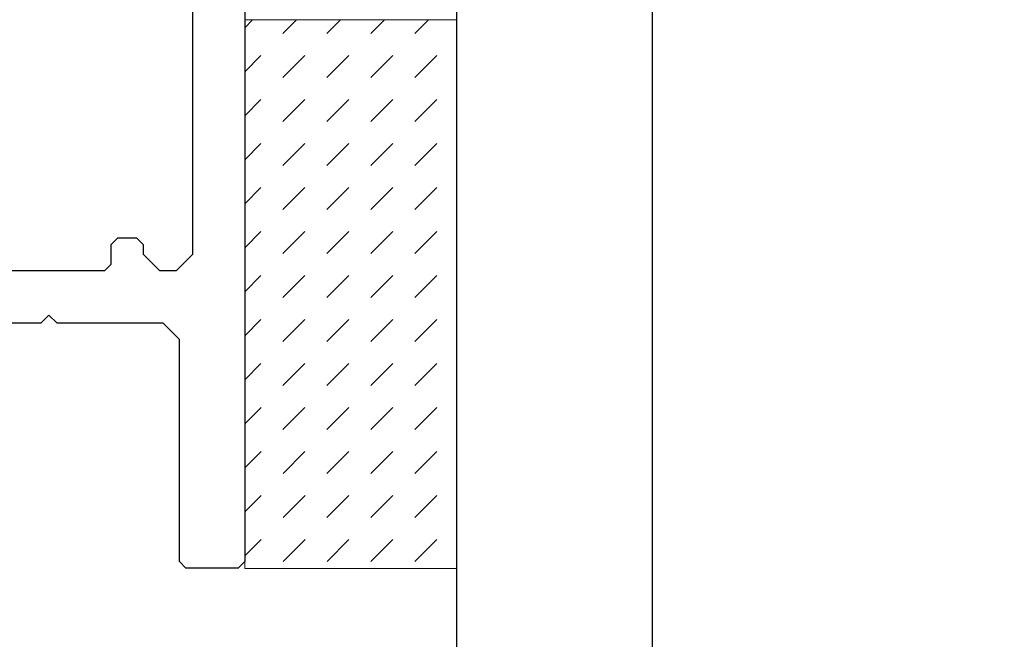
# Model space of a CAD drawing. Header units: millimetres. Extents: x -637441 to -130928, y -380379 to -53767.
# Tile 308 of 390: x -337371 to -337341, y -154462 to -154443. Entities that reach past the tile are written whole.
import ezdxf

# ---------------------------------------------------------------- set-up
doc = ezdxf.new("R2010")
doc.units = ezdxf.units.MM
doc.header["$LTSCALE"] = 10
for name, color, linetype, lineweight in [('CKKOTY', 7, 'Continuous', 25), ('MB-kreskowanie', 8, 'Continuous', 5), ('MB-uszczelki_tworzywa', 8, 'Continuous', 9)]:
    doc.layers.add(name, color=color, linetype=linetype, lineweight=lineweight)
doc.layers.add('CrossSectionsGlass', color=4, linetype='Continuous')
doc.layers.add('CrossSectionsProfils', color=7, linetype='Continuous')

# ---------------------------------------------------------------- blocks, each defined once
blk = doc.blocks.new('K43_2105_X', base_point=(1276.174, 1370.825))
at = {"layer": 'CrossSectionsProfils', "flags": 128}
for points in [[(1289.474, 1359.325), (1289.674, 1359.525), (1289.674, 1361.125), (1289.474, 1361.325), (1282.674, 1361.325), (1282.174, 1361.825), (1282.174, 1365.075), (1281.924, 1365.325), (1282.174, 1365.575), (1282.174, 1368.825), (1282.674, 1369.325), (1285.174, 1369.325), (1285.674, 1369.825), (1285.674, 1370.325), (1285.174, 1370.825), (1258.174, 1370.825), (1257.674, 1370.325), (1257.674, 1369.725), (1258.174, 1369.225), (1261.174, 1369.225), (1261.674, 1368.725), (1261.674, 1366.575), (1261.924, 1366.325), (1261.674, 1366.075), (1261.674, 1363.925), (1261.174, 1363.425), (1258.174, 1363.425), (1257.674, 1362.925), (1257.674, 1362.325), (1258.174, 1361.825), (1269.174, 1361.825), (1269.674, 1361.325), (1269.674, 1356.325), (1269.174, 1355.825), (1258.174, 1355.825), (1257.674, 1355.325), (1257.674, 1354.725), (1258.174, 1354.225), (1270.474, 1354.225), (1271.474, 1355.225), (1271.474, 1358.825), (1271.974, 1359.325), (1289.474, 1359.325)], [(1280.574, 1361.425), (1280.574, 1361.925), (1280.074, 1362.425), (1279.774, 1362.425), (1279.574, 1362.625), (1279.574, 1363.225), (1279.774, 1363.425), (1280.374, 1363.425), (1280.574, 1363.625), (1280.574, 1369.025), (1280.374, 1369.225), (1263.474, 1369.225), (1263.274, 1369.025), (1263.274, 1363.625), (1263.474, 1363.425), (1270.474, 1363.425), (1271.474, 1362.425), (1271.474, 1361.425), (1271.974, 1360.925), (1280.074, 1360.925), (1280.574, 1361.425)]]:
    blk.add_lwpolyline(points, dxfattribs=at)

msp = doc.modelspace()

# ---------------------------------------------------------------- hatches: boundary and pattern name
at = {"layer": 'MB-kreskowanie'}
h = msp.add_hatch(dxfattribs=at)
h.set_pattern_fill('DASH', color=256, scale=0.3, angle=225.0195, style=0)
h.set_pattern_definition([(225.01945, (-337259.4143, -153332.7701), (0.0004573, -1.34703834), [0.9525, -0.9525])])
h.paths.add_polyline_path([(-337364.602, -154459.818), (-337358.102, -154459.818), (-337358.102, -154443.018), (-337364.602, -154443.018)])

# ---------------------------------------------------------------- linework, layer by layer
at = {"layer": 'CKKOTY', "color": 7}
msp.add_circle((-337598.748, -155272.216), 1174.755, dxfattribs=at)
at = {"layer": 'CrossSectionsGlass', "color": 1}
for p, q in [((-337358.102, -156605.225), (-337358.102, -154427.706)), ((-337352.102, -156605.225), (-337352.102, -154427.706))]:
    msp.add_line(p, q, dxfattribs=at)
at = {"layer": 'MB-uszczelki_tworzywa'}
msp.add_lwpolyline([(-337364.602, -154459.818), (-337364.602, -154443.018), (-337358.102, -154443.018), (-337358.102, -154459.818)], close=True, dxfattribs=at)

# ---------------------------------------------------------------- block references
at = {"layer": 'CrossSectionsProfils', "yscale": -1, "rotation": 270}
msp.add_blockref('K43_2105_X', (-337376.102, -154446.306), dxfattribs=at)

doc.saveas('drawing.dxf')
